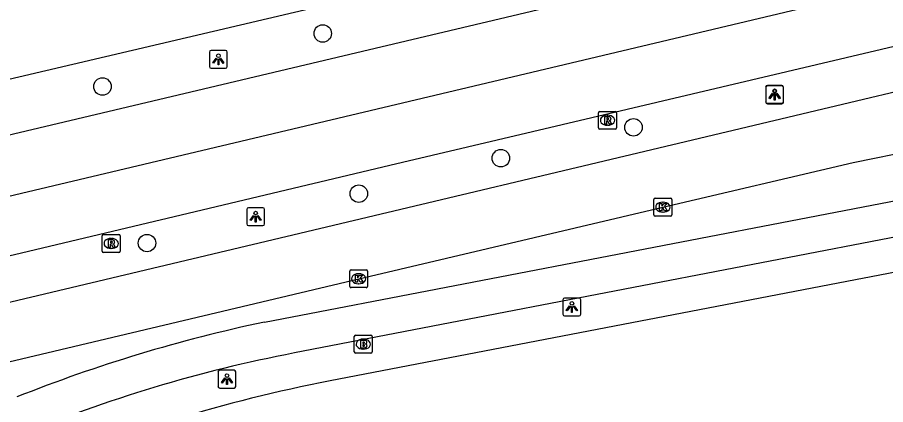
# Model space of a CAD drawing. Extents: x 159265 to 160143, y 383413 to 384319.
# Drawn here: x 159331.54 to 159380.11, y 383986.45 to 384008.13 of the extents above; entities that cross this region are included whole.
import ezdxf

# ---------------------------------------------------------------- set-up
doc = ezdxf.new("R2010")
doc.units = 0
for name, color, linetype in [('IMGEO_Boom', 7, 'Continuous'), ('IMGEO_Brandkraan', 7, 'Continuous'), ('IMGEO_Fietspad_gesloten', 7, 'Continuous'), ('IMGEO_Kolk', 7, 'Continuous'), ('IMGEO_Lichtpunt', 7, 'Continuous'), ('IMGEO_OVBaan_gesloten', 7, 'Continuous'), ('IMGEO_Rijbaan_lokaal_gesloten', 7, 'Continuous'), ('IMGEO_Rioolput', 7, 'Continuous'), ('IMGEO_Voetpad_open', 7, 'Continuous')]:
    doc.layers.add(name, color=color, linetype=linetype)

msp = doc.modelspace()

# ---------------------------------------------------------------- linework, layer by layer
at = {"layer": 'IMGEO_Boom'}
for centre in [(159348.624, 384007.231), (159336.301, 384004.261), (159366.006, 384001.973), (159358.588, 384000.248), (159350.641, 383998.261), (159338.792, 383995.495)]:
    msp.add_circle(centre, 0.489, dxfattribs=at)
at = {"layer": 'IMGEO_Brandkraan'}
for p, q in [((159350.389, 383989.411), (159350.389, 383990.263)), ((159350.464, 383990.337), (159351.316, 383990.337)), ((159351.39, 383990.263), (159351.39, 383989.411)), ((159350.877, 383990.117), (159350.902, 383990.117)), ((159351.316, 383989.337), (159350.464, 383989.337)), ((159350.9, 383989.557), (159350.875, 383989.557))]:
    msp.add_line(p, q, dxfattribs=at)
for points in [[(159350.389, 383989.411), (159350.389, 383990.263)], [(159350.464, 383990.337), (159351.316, 383990.337)], [(159351.39, 383990.263), (159351.39, 383989.411)], [(159350.737, 383990.037), (159350.737, 383989.637), (159350.95, 383989.637)], [(159350.968, 383990.037), (159350.737, 383990.037)], [(159350.916, 383989.956), (159350.862, 383989.956), (159350.862, 383989.88)], [(159350.862, 383989.88), (159350.915, 383989.88)], [(159350.924, 383989.804), (159350.862, 383989.804), (159350.862, 383989.723)], [(159351.316, 383989.337), (159350.464, 383989.337)], [(159350.862, 383989.723), (159350.924, 383989.723)]]:
    msp.add_lwpolyline(points, dxfattribs=at)
for centre, radius, start, end in [((159350.466, 383990.261), 0.0765, 91.552, 178.448), ((159350.466, 383990.261), 0.0765, 91.552, 178.448), ((159351.314, 383990.261), 0.0765, 1.552, 88.448), ((159351.314, 383990.261), 0.0765, 1.552, 88.448), ((159350.917, 383989.918), 0.0379, 267.8285, 90.9355), ((159350.925, 383989.763), 0.0404, 269.8759, 90.5077), ((159350.972, 383989.892), 0.145, 59.4692, 91.5367), ((159350.997, 383989.939), 0.0922, 285.5137, 58.1501), ((159351.002, 383989.747), 0.105, 301.3115, 78.989), ((159350.466, 383989.413), 0.0765, 181.552, 268.448), ((159350.466, 383989.413), 0.0765, 181.552, 268.448), ((159350.956, 383989.888), 0.251, 268.6676, 293.5347), ((159351.314, 383989.413), 0.0765, 271.552, 358.448), ((159351.314, 383989.413), 0.0765, 271.552, 358.448)]:
    msp.add_arc(centre, radius, start, end, dxfattribs=at)
for centre, major_axis, ratio, start_param, end_param in [((159350.876, 383989.837), (-0.387, 0.002), 0.722429, 4.712389, 7.853982), ((159350.901, 383989.837), (-0.39, 0.002), 0.717154, 1.570796, 4.712389)]:
    msp.add_ellipse(centre, major_axis=major_axis, ratio=ratio, start_param=start_param, end_param=end_param, dxfattribs=at)
at = {"layer": 'IMGEO_Fietspad_gesloten'}
for points in [[(159345.359, 383991.072), (159387.955, 383999.275)], [(159390.588, 383997.746), (159347.034, 383989.343)]]:
    msp.add_lwpolyline(points, dxfattribs=at)
for centre, radius, start, end in [((159363.05, 383907.638), 85.288, 101.97162, 111.69784), ((159361.891, 383912.032), 78.726, 100.87793, 112.65912)]:
    msp.add_arc(centre, radius, start, end, dxfattribs=at)
at = {"layer": 'IMGEO_Kolk'}
for p, q in [((159367.224, 383998.006), (159368.076, 383998.006)), ((159367.149, 383997.08), (159367.149, 383997.932)), ((159367.637, 383997.786), (159367.662, 383997.786)), ((159368.15, 383997.932), (159368.15, 383997.08)), ((159367.66, 383997.226), (159367.635, 383997.226)), ((159368.076, 383997.006), (159367.224, 383997.006)), ((159350.132, 383993.073), (159350.132, 383993.925)), ((159350.207, 383993.999), (159351.059, 383993.999)), ((159350.62, 383993.779), (159350.645, 383993.779)), ((159351.133, 383993.925), (159351.133, 383993.073)), ((159350.643, 383993.219), (159350.618, 383993.219)), ((159351.059, 383992.999), (159350.207, 383992.999))]:
    msp.add_line(p, q, dxfattribs=at)
for points in [[(159367.224, 383998.006), (159368.076, 383998.006)], [(159367.149, 383997.08), (159367.149, 383997.932)], [(159367.47, 383997.706), (159367.593, 383997.706), (159367.593, 383997.555), (159367.723, 383997.706), (159367.887, 383997.706), (159367.741, 383997.555), (159367.894, 383997.306), (159367.742, 383997.306), (159367.657, 383997.47), (159367.593, 383997.403), (159367.593, 383997.306), (159367.47, 383997.306), (159367.47, 383997.706)], [(159368.15, 383997.932), (159368.15, 383997.08)], [(159368.076, 383997.006), (159367.224, 383997.006)], [(159350.132, 383993.073), (159350.132, 383993.925)], [(159350.207, 383993.999), (159351.059, 383993.999)], [(159350.453, 383993.699), (159350.576, 383993.699), (159350.576, 383993.548), (159350.706, 383993.699), (159350.87, 383993.699), (159350.724, 383993.548), (159350.877, 383993.299), (159350.725, 383993.299), (159350.64, 383993.463), (159350.576, 383993.396), (159350.576, 383993.299), (159350.453, 383993.299), (159350.453, 383993.699)], [(159351.133, 383993.925), (159351.133, 383993.073)], [(159351.059, 383992.999), (159350.207, 383992.999)]]:
    msp.add_lwpolyline(points, dxfattribs=at)
for centre, start, end in [((159367.226, 383997.93), 91.552, 178.448), ((159367.226, 383997.93), 91.552, 178.448), ((159368.074, 383997.93), 1.552, 88.448), ((159368.074, 383997.93), 1.552, 88.448), ((159367.226, 383997.082), 181.552, 268.448), ((159367.226, 383997.082), 181.552, 268.448), ((159368.074, 383997.082), 271.552, 358.448), ((159368.074, 383997.082), 271.552, 358.448), ((159350.209, 383993.923), 91.552, 178.448), ((159350.209, 383993.923), 91.552, 178.448), ((159351.057, 383993.923), 1.552, 88.448), ((159351.057, 383993.923), 1.552, 88.448), ((159350.209, 383993.075), 181.552, 268.448), ((159350.209, 383993.075), 181.552, 268.448), ((159351.057, 383993.075), 271.552, 358.448), ((159351.057, 383993.075), 271.552, 358.448)]:
    msp.add_arc(centre, 0.0765, start, end, dxfattribs=at)
for centre, major_axis, ratio, start_param, end_param in [((159367.636, 383997.506), (-0.387, 0.002), 0.722429, 4.712389, 7.853982), ((159367.661, 383997.506), (-0.39, 0.002), 0.717154, 1.570796, 4.712389), ((159350.619, 383993.499), (-0.387, 0.002), 0.722429, 4.712389, 7.853982), ((159350.644, 383993.499), (-0.39, 0.002), 0.717154, 1.570796, 4.712389)]:
    msp.add_ellipse(centre, major_axis=major_axis, ratio=ratio, start_param=start_param, end_param=end_param, dxfattribs=at)
at = {"layer": 'IMGEO_Lichtpunt'}
for p, q in [((159343.19, 384006.28), (159342.382, 384006.28)), ((159343.19, 384006.28), (159342.382, 384006.28)), ((159342.288, 384006.185), (159342.288, 384005.378)), ((159342.288, 384006.185), (159342.288, 384005.378)), ((159343.284, 384005.378), (159343.284, 384006.185)), ((159343.284, 384005.378), (159343.284, 384006.185)), ((159342.382, 384005.284), (159343.19, 384005.284)), ((159342.382, 384005.284), (159343.19, 384005.284)), ((159374.303, 384004.324), (159373.495, 384004.324)), ((159374.303, 384004.324), (159373.495, 384004.324)), ((159373.401, 384004.229), (159373.401, 384003.422)), ((159373.401, 384004.229), (159373.401, 384003.422)), ((159373.404, 384004.197), (159373.404, 384003.39)), ((159373.404, 384004.197), (159373.404, 384003.39)), ((159374.306, 384004.292), (159373.498, 384004.292)), ((159374.306, 384004.292), (159373.498, 384004.292)), ((159374.397, 384003.422), (159374.397, 384004.229)), ((159374.397, 384003.422), (159374.397, 384004.229)), ((159374.4, 384003.39), (159374.4, 384004.197)), ((159374.4, 384003.39), (159374.4, 384004.197)), ((159373.495, 384003.328), (159374.303, 384003.328)), ((159373.495, 384003.328), (159374.303, 384003.328)), ((159373.498, 384003.296), (159374.306, 384003.296)), ((159373.498, 384003.296), (159374.306, 384003.296)), ((159344.369, 383997.378), (159344.369, 383996.571)), ((159344.369, 383997.378), (159344.369, 383996.571)), ((159345.271, 383997.473), (159344.463, 383997.473)), ((159345.271, 383997.473), (159344.463, 383997.473)), ((159345.365, 383996.571), (159345.365, 383997.378)), ((159345.365, 383996.571), (159345.365, 383997.378)), ((159344.463, 383996.477), (159345.271, 383996.477)), ((159344.463, 383996.477), (159345.271, 383996.477)), ((159362.062, 383992.32), (159362.062, 383991.513)), ((159362.062, 383992.32), (159362.062, 383991.513)), ((159362.964, 383992.415), (159362.156, 383992.415)), ((159362.964, 383992.415), (159362.156, 383992.415)), ((159363.058, 383991.513), (159363.058, 383992.32)), ((159363.058, 383991.513), (159363.058, 383992.32)), ((159362.156, 383991.419), (159362.964, 383991.419)), ((159362.156, 383991.419), (159362.964, 383991.419)), ((159343.666, 383988.375), (159342.858, 383988.375)), ((159343.666, 383988.375), (159342.858, 383988.375)), ((159342.764, 383988.28), (159342.764, 383987.473)), ((159342.764, 383988.28), (159342.764, 383987.473)), ((159343.76, 383987.473), (159343.76, 383988.28)), ((159343.76, 383987.473), (159343.76, 383988.28)), ((159342.858, 383987.379), (159343.666, 383987.379)), ((159342.858, 383987.379), (159343.666, 383987.379))]:
    msp.add_line(p, q, dxfattribs=at)
for points in [[(159342.662, 384005.849), (159342.701, 384005.821), (159342.513, 384005.559), (159342.475, 384005.586), (159342.662, 384005.849)], [(159342.764, 384005.801), (159342.811, 384005.801), (159342.811, 384005.479), (159342.764, 384005.479), (159342.764, 384005.801)], [(159342.874, 384005.821), (159342.912, 384005.848), (159343.099, 384005.586), (159343.06, 384005.558), (159342.874, 384005.821)], [(159373.775, 384003.893), (159373.814, 384003.865), (159373.626, 384003.603), (159373.588, 384003.63), (159373.775, 384003.893)], [(159373.778, 384003.861), (159373.817, 384003.833), (159373.629, 384003.571), (159373.591, 384003.598), (159373.778, 384003.861)], [(159373.877, 384003.845), (159373.924, 384003.845), (159373.924, 384003.523), (159373.877, 384003.523), (159373.877, 384003.845)], [(159373.987, 384003.865), (159374.025, 384003.892), (159374.212, 384003.63), (159374.173, 384003.602), (159373.987, 384003.865)], [(159373.99, 384003.833), (159374.028, 384003.86), (159374.215, 384003.598), (159374.176, 384003.57), (159373.99, 384003.833)], [(159373.88, 384003.813), (159373.927, 384003.813), (159373.927, 384003.491), (159373.88, 384003.491), (159373.88, 384003.813)], [(159344.743, 383997.042), (159344.782, 383997.014), (159344.594, 383996.752), (159344.556, 383996.779), (159344.743, 383997.042)], [(159344.955, 383997.014), (159344.993, 383997.041), (159345.18, 383996.779), (159345.141, 383996.751), (159344.955, 383997.014)], [(159344.845, 383996.994), (159344.892, 383996.994), (159344.892, 383996.672), (159344.845, 383996.672), (159344.845, 383996.994)], [(159362.436, 383991.984), (159362.475, 383991.956), (159362.287, 383991.694), (159362.249, 383991.721), (159362.436, 383991.984)], [(159362.538, 383991.936), (159362.585, 383991.936), (159362.585, 383991.614), (159362.538, 383991.614), (159362.538, 383991.936)], [(159362.648, 383991.956), (159362.686, 383991.983), (159362.873, 383991.721), (159362.834, 383991.693), (159362.648, 383991.956)], [(159343.138, 383987.944), (159343.177, 383987.916), (159342.989, 383987.654), (159342.951, 383987.681), (159343.138, 383987.944)], [(159343.24, 383987.896), (159343.287, 383987.896), (159343.287, 383987.574), (159343.24, 383987.574), (159343.24, 383987.896)], [(159343.35, 383987.916), (159343.388, 383987.943), (159343.575, 383987.681), (159343.536, 383987.653), (159343.35, 383987.916)]]:
    msp.add_lwpolyline(points, dxfattribs=at)
for centre in [(159342.787, 384005.983), (159373.9, 384004.027), (159373.903, 384003.995), (159344.868, 383997.176), (159362.561, 383992.118), (159343.263, 383988.078)]:
    msp.add_circle(centre, 0.0994, dxfattribs=at)
for centre, start, end in [((159342.382, 384006.185), 90, 180), ((159342.382, 384006.185), 90, 180), ((159343.19, 384006.185), 0, 90), ((159343.19, 384006.185), 0, 90), ((159342.382, 384005.378), 180, 270), ((159342.382, 384005.378), 180, 270), ((159343.19, 384005.378), 270, 0), ((159343.19, 384005.378), 270, 360), ((159373.495, 384004.229), 90, 180), ((159373.495, 384004.229), 90, 180), ((159374.303, 384004.229), 0, 90), ((159374.303, 384004.229), 0, 90), ((159373.498, 384004.197), 90, 180), ((159373.498, 384004.197), 90, 180), ((159374.306, 384004.197), 0, 90), ((159374.306, 384004.197), 0, 90), ((159373.495, 384003.422), 180, 270), ((159373.495, 384003.422), 180, 270), ((159373.498, 384003.39), 180, 270), ((159373.498, 384003.39), 180, 270), ((159374.303, 384003.422), 270, 0), ((159374.303, 384003.422), 270, 360), ((159374.306, 384003.39), 270, 0), ((159374.306, 384003.39), 270, 360), ((159344.463, 383997.378), 90, 180), ((159344.463, 383997.378), 90, 180), ((159345.271, 383997.378), 0, 90), ((159345.271, 383997.378), 0, 90), ((159344.463, 383996.571), 180, 270), ((159344.463, 383996.571), 180, 270), ((159345.271, 383996.571), 270, 0), ((159345.271, 383996.571), 270, 360), ((159362.156, 383992.32), 90, 180), ((159362.156, 383992.32), 90, 180), ((159362.964, 383992.32), 0, 90), ((159362.964, 383992.32), 0, 90), ((159362.156, 383991.513), 180, 270), ((159362.156, 383991.513), 180, 270), ((159362.964, 383991.513), 270, 0), ((159362.964, 383991.513), 270, 360), ((159342.858, 383988.28), 90, 180), ((159342.858, 383988.28), 90, 180), ((159343.666, 383988.28), 0, 90), ((159343.666, 383988.28), 0, 90), ((159342.858, 383987.473), 180, 270), ((159342.858, 383987.473), 180, 270), ((159343.666, 383987.473), 270, 0), ((159343.666, 383987.473), 270, 360)]:
    msp.add_arc(centre, 0.0946, start, end, dxfattribs=at)
at = {"layer": 'IMGEO_OVBaan_gesloten'}
for points in [[(159296.996, 383990.046), (159393.277, 384012.905), (159459.096, 384029.931)], [(159302.238, 383994.938), (159312.955, 383997.473), (159317.059, 383998.437), (159317.103, 383998.241), (159324.527, 384000), (159350.848, 384006.236), (159392.447, 384016.106), (159392.393, 384016.316), (159393.368, 384016.539)], [(159395.098, 384009.725), (159394.157, 384009.508), (159394.106, 384009.703), (159353.078, 384000), (159352.372, 383999.833), (159318.592, 383991.787), (159318.64, 383991.58), (159314.585, 383990.619), (159302.903, 383987.833)]]:
    msp.add_lwpolyline(points, dxfattribs=at)
at = {"layer": 'IMGEO_Rijbaan_lokaal_gesloten'}
for points in [[(159392.738, 384019.22), (159350.058, 384009.124), (159321.034, 384002.31)], [(159316.875, 383988.807), (159352.991, 383997.387), (159363.968, 384000), (159395.647, 384007.541), (159395.778, 384007.574)], [(159331.066, 383988.853), (159350.649, 383993.485), (159367.65, 383997.507), (159378.3, 384000), (159381.781, 384000.723), (159382.984, 384001.018)]]:
    msp.add_lwpolyline(points, dxfattribs=at)
at = {"layer": 'IMGEO_Rioolput'}
for p, q in [((159364.128, 384002.87), (159364.98, 384002.87)), ((159364.053, 384001.944), (159364.053, 384002.796)), ((159364.541, 384002.65), (159364.566, 384002.65)), ((159365.054, 384002.796), (159365.054, 384001.944)), ((159364.564, 384002.09), (159364.539, 384002.09)), ((159364.98, 384001.87), (159364.128, 384001.87)), ((159336.287, 383995.047), (159336.287, 383995.899)), ((159336.362, 383995.973), (159337.214, 383995.973)), ((159336.775, 383995.753), (159336.8, 383995.753)), ((159337.288, 383995.899), (159337.288, 383995.047)), ((159336.798, 383995.193), (159336.773, 383995.193)), ((159337.214, 383994.973), (159336.362, 383994.973))]:
    msp.add_line(p, q, dxfattribs=at)
for points in [[(159364.128, 384002.87), (159364.98, 384002.87)], [(159364.053, 384001.944), (159364.053, 384002.796)], [(159364.642, 384002.568), (159364.39, 384002.57), (159364.39, 384002.17)], [(159364.568, 384002.489), (159364.514, 384002.489), (159364.514, 384002.408)], [(159364.514, 384002.408), (159364.566, 384002.408)], [(159365.054, 384002.796), (159365.054, 384001.944)], [(159364.39, 384002.17), (159364.514, 384002.17), (159364.514, 384002.332), (159364.525, 384002.332)], [(159364.572, 384002.303), (159364.643, 384002.17), (159364.783, 384002.17), (159364.718, 384002.296)], [(159364.98, 384001.87), (159364.128, 384001.87)], [(159336.287, 383995.047), (159336.287, 383995.899)], [(159336.362, 383995.973), (159337.214, 383995.973)], [(159336.876, 383995.671), (159336.624, 383995.673), (159336.624, 383995.273)], [(159336.802, 383995.592), (159336.748, 383995.592), (159336.748, 383995.511)], [(159337.288, 383995.899), (159337.288, 383995.047)], [(159336.624, 383995.273), (159336.748, 383995.273), (159336.748, 383995.435), (159336.759, 383995.435)], [(159336.748, 383995.511), (159336.8, 383995.511)], [(159336.806, 383995.406), (159336.877, 383995.273), (159337.017, 383995.273), (159336.952, 383995.399)], [(159337.214, 383994.973), (159336.362, 383994.973)]]:
    msp.add_lwpolyline(points, dxfattribs=at)
for centre, radius, start, end in [((159364.13, 384002.794), 0.0765, 91.552, 178.448), ((159364.13, 384002.794), 0.0765, 91.552, 178.448), ((159364.978, 384002.794), 0.0765, 1.552, 88.448), ((159364.978, 384002.794), 0.0765, 1.552, 88.448), ((159364.55, 384002.597), 0.19, 274.7715, 282.9687), ((159364.574, 384002.393), 0.0964, 77.0061, 93.1865), ((159364.588, 384002.45), 0.0378, 276.6634, 79.6772), ((159364.641, 384002.458), 0.109, 350.3612, 89.416), ((159364.639, 384002.458), 0.112, 277.5842, 350.9817), ((159364.13, 384001.946), 0.0765, 181.552, 268.448), ((159364.13, 384001.946), 0.0765, 181.552, 268.448), ((159364.524, 384002.279), 0.0533, 26.0293, 88.6989), ((159364.623, 384002.243), 0.108, 29.5134, 73.7905), ((159364.978, 384001.946), 0.0765, 271.552, 358.448), ((159364.978, 384001.946), 0.0765, 271.552, 358.448), ((159336.364, 383995.897), 0.0765, 91.552, 178.448), ((159336.364, 383995.897), 0.0765, 91.552, 178.448), ((159336.808, 383995.496), 0.0964, 77.0061, 93.1865), ((159336.822, 383995.553), 0.0378, 276.6634, 79.6772), ((159336.875, 383995.561), 0.109, 350.3612, 89.416), ((159337.212, 383995.897), 0.0765, 1.552, 88.448), ((159337.212, 383995.897), 0.0765, 1.552, 88.448), ((159336.758, 383995.382), 0.0533, 26.0293, 88.6989), ((159336.784, 383995.7), 0.19, 274.7715, 282.9687), ((159336.873, 383995.561), 0.112, 277.5842, 350.9817), ((159336.857, 383995.346), 0.108, 29.5134, 73.7905), ((159336.364, 383995.049), 0.0765, 181.552, 268.448), ((159336.364, 383995.049), 0.0765, 181.552, 268.448), ((159337.212, 383995.049), 0.0765, 271.552, 358.448), ((159337.212, 383995.049), 0.0765, 271.552, 358.448)]:
    msp.add_arc(centre, radius, start, end, dxfattribs=at)
for centre, major_axis, ratio, start_param, end_param in [((159364.54, 384002.37), (-0.387, 0.002), 0.722429, 4.712389, 7.853982), ((159364.565, 384002.37), (-0.39, 0.002), 0.717154, 1.570796, 4.712389), ((159336.774, 383995.473), (-0.387, 0.002), 0.722429, 4.712389, 7.853982), ((159336.799, 383995.473), (-0.39, 0.002), 0.717154, 1.570796, 4.712389)]:
    msp.add_ellipse(centre, major_axis=major_axis, ratio=ratio, start_param=start_param, end_param=end_param, dxfattribs=at)
at = {"layer": 'IMGEO_Voetpad_open'}
msp.add_lwpolyline([(159384.638, 383994.626), (159349.041, 383987.778)], dxfattribs=at)
msp.add_arc((159364.424, 383907.657), 81.585, 100.86844, 107.19479, dxfattribs=at)

doc.saveas('drawing.dxf')
